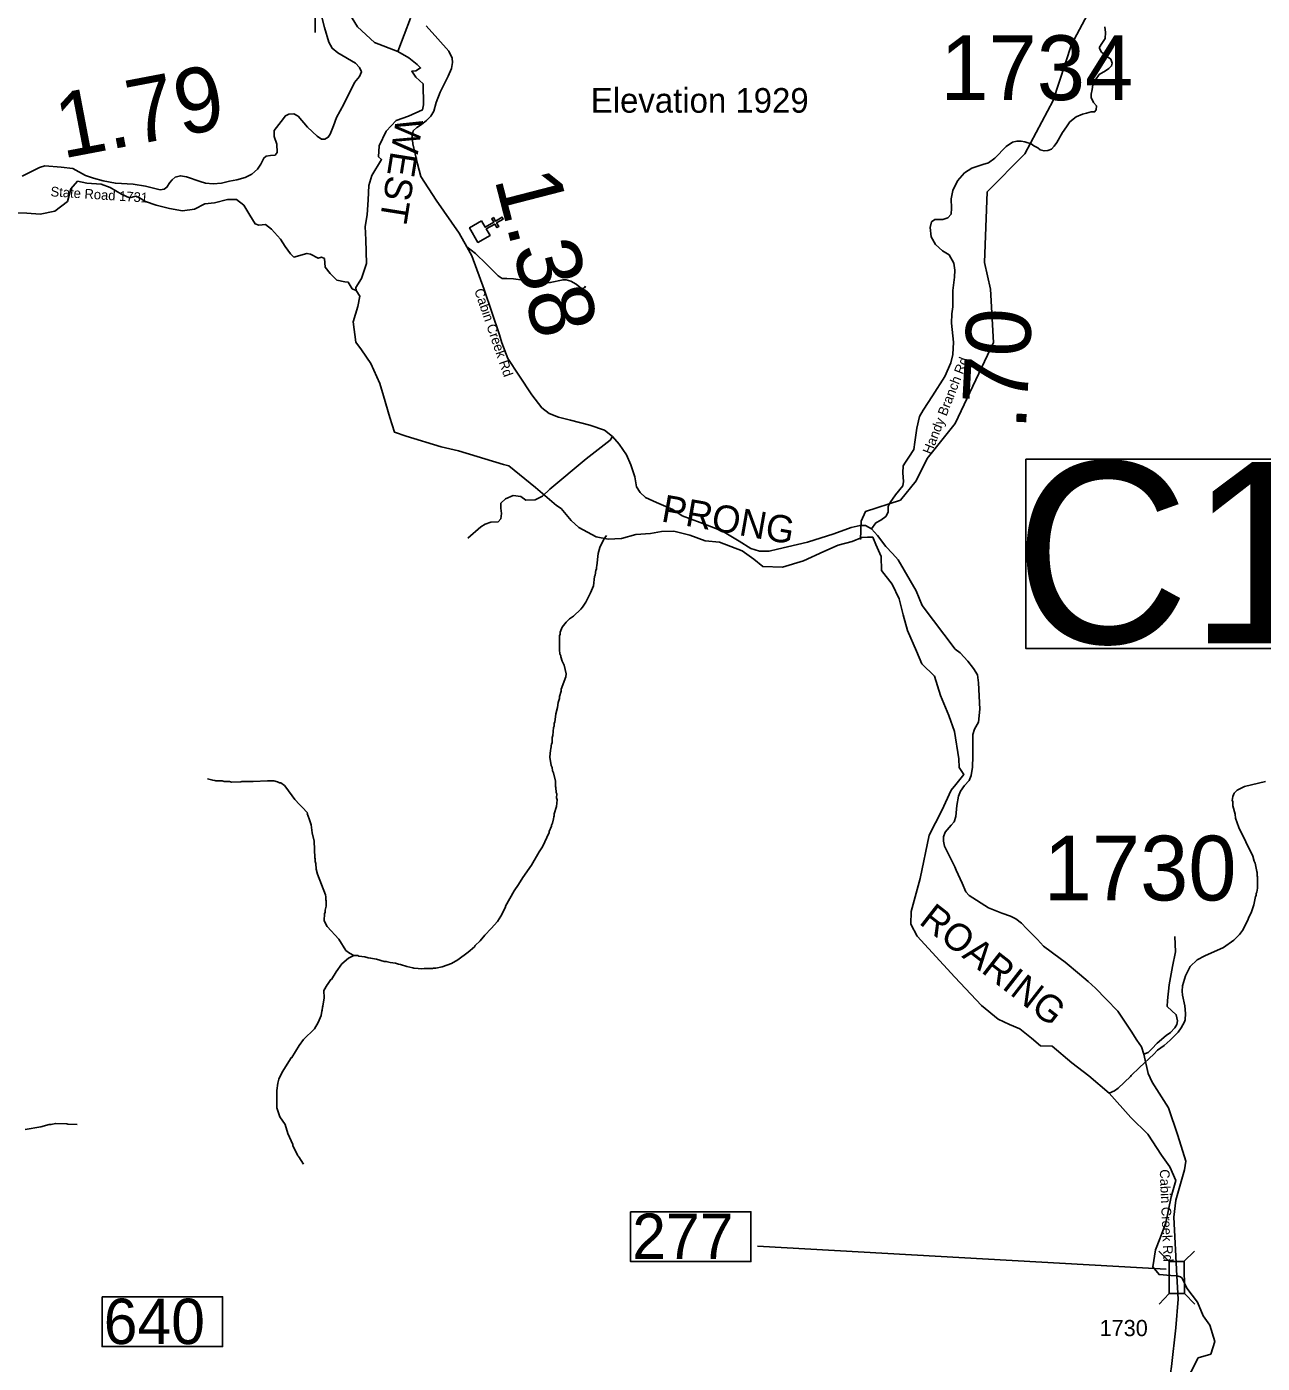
# Model space of a CAD drawing. Extents: x 1248224 to 1454986, y 825081 to 985870.
# Drawn here: x 1363243 to 1372774, y 939269 to 949582 of the extents above; entities that cross this region are included whole.
import ezdxf

# ---------------------------------------------------------------- set-up
doc = ezdxf.new("R2010")
doc.units = 0
for name, color, linetype in [('Exist Cultural Church CELL', 7, 'Continuous'), ('Exist Geographical Mountain Summit Elevation Number Label', 7, 'Continuous'), ('Exist Hydrographic Creek Single Shore', 7, 'Continuous'), ('Exist Hydrographic Misc Water Feature', 7, 'Continuous'), ('Exist Hydrographic River Shore', 7, 'Continuous'), ('Exist Hydrographic River Shore Label', 7, 'Continuous'), ('Exist Road Non-System Type 51', 7, 'Continuous'), ('Exist Road Secondary Mileage Hundredths English Label', 7, 'Continuous'), ('Exist Road Secondary Structure Culvert Number Label', 7, 'Continuous'), ('Exist Road Secondary Structure Standard Bridge CELL', 7, 'Continuous'), ('Exist Road Secondary Structure Standard Bridge Number Label', 7, 'Continuous'), ('Exist Road Secondary Type 10 Attributed', 7, 'Continuous'), ('Exist Road Secondary Type 41 Attributed', 7, 'Continuous'), ('Exist Road Secondary Type 51 Attributed', 7, 'Continuous'), ('Exist Road Secondary Type 51 Label', 7, 'Continuous'), ('Exist Road Secondary Type 51 Number Label', 7, 'Continuous')]:
    doc.layers.add(name, color=color, linetype=linetype)

msp = doc.modelspace()

# ---------------------------------------------------------------- linework, layer by layer
at = {"layer": 'Exist Cultural Church CELL'}
msp.add_lwpolyline([(1366751, 948085), (1366780, 948035), (1366846, 948074), (1366830, 948101), (1366843, 948109), (1366859, 948082), (1366911, 948112), (1366919, 948098), (1366867, 948068), (1366884, 948040), (1366870, 948032), (1366854, 948060), (1366788, 948022), (1366817, 947972), (1366724, 947918), (1366659, 948031)], close=True, dxfattribs=at)
at = {"layer": 'Exist Hydrographic Creek Single Shore'}
for points in [[(1366107, 949391), (1365925, 949461), (1365794, 949582), (1365618, 949871)], [(1366107, 949391), (1366204, 949649)], [(1365785, 947546), (1365754, 947561), (1365723, 947611), (1365698, 947614), (1365636, 947627), (1365583, 947677), (1365545, 947727), (1365539, 947793), (1365517, 947805), (1365492, 947796), (1365433, 947827), (1365404, 947833), (1365304, 947805), (1365279, 947830), (1365236, 947887), (1365201, 947943), (1365130, 948021), (1365086, 948055), (1365033, 948052), (1365005, 948062), (1364964, 948127), (1364917, 948205), (1364861, 948249), (1364792, 948249), (1364692, 948224), (1364617, 948215), (1364536, 948174), (1364445, 948162), (1364345, 948180), (1364242, 948205), (1364158, 948234), (1364114, 948262), (1364086, 948274), (1364036, 948262), (1363973, 948290), (1363886, 948343), (1363817, 948368), (1363708, 948374), (1363636, 948390), (1363583, 948331), (1363558, 948234), (1363461, 948159), (1363348, 948137), (1363245, 948143), (1363108, 948149)]]:
    msp.add_lwpolyline(points, dxfattribs=at)
at = {"layer": 'Exist Hydrographic Misc Water Feature'}
for points in [[(1369676, 945626), (1369679, 945767), (1369714, 945842), (1369983, 945929), (1370103, 946077), (1370190, 946250), (1370405, 946521), (1370702, 947145), (1370678, 947556), (1370632, 947764), (1370653, 948309), (1370943, 948602), (1371160, 949014), (1371303, 949445), (1371573, 949955), (1371684, 950429), (1371672, 950662)], [(1367615, 945269), (1367624, 945341), (1367628, 945349), (1367633, 945389), (1367637, 945397), (1367638, 945413), (1367642, 945421), (1367652, 945517), (1367665, 945564), (1367696, 945627), (1367716, 945656)], [(1365767, 942416), (1365796, 942415), (1365804, 942410), (1365852, 942405), (1365876, 942397), (1365896, 942395), (1365940, 942387), (1366000, 942370), (1366016, 942370), (1366047, 942361), (1366087, 942356), (1366111, 942348), (1366127, 942347), (1366175, 942330), (1366222, 942321), (1366230, 942317), (1366262, 942316), (1366286, 942312), (1366310, 942315), (1366374, 942314), (1366382, 942317), (1366398, 942317), (1366447, 942328), (1366519, 942354), (1366568, 942381), (1366649, 942442), (1366696, 942482), (1366702, 942492), (1366741, 942529), (1366776, 942571), (1366827, 942623), (1366874, 942678), (1366901, 942718), (1366937, 942789), (1366937, 942797), (1367003, 942915), (1367036, 942963), (1367070, 943018), (1367136, 943112), (1367196, 943215), (1367223, 943254), (1367273, 943365), (1367273, 943373), (1367290, 943413), (1367290, 943421), (1367299, 943437), (1367307, 943469), (1367308, 943485), (1367312, 943492), (1367312, 943508), (1367330, 943564), (1367335, 943616), (1367331, 943632), (1367332, 943664), (1367328, 943672), (1367325, 943712), (1367321, 943720), (1367322, 943760), (1367307, 943825), (1367300, 943841), (1367296, 943865), (1367288, 943881), (1367278, 943945), (1367283, 944001), (1367287, 944009), (1367292, 944049), (1367296, 944057), (1367297, 944097), (1367301, 944113), (1367307, 944176), (1367311, 944184), (1367312, 944208), (1367316, 944216), (1367325, 944280), (1367338, 944328), (1367343, 944368), (1367352, 944399), (1367352, 944415), (1367365, 944455), (1367365, 944471), (1367403, 944566), (1367404, 944590), (1367389, 944655), (1367374, 944687), (1367363, 944719), (1367363, 944727), (1367355, 944743), (1367352, 944775), (1367354, 944881), (1367358, 944895), (1367359, 944911), (1367374, 944949), (1367404, 944988), (1367429, 945012), (1367461, 945035), (1367517, 945088), (1367529, 945103), (1367556, 945143), (1367593, 945214), (1367615, 945269)], [(1364638, 943778), (1364678, 943768), (1364694, 943767), (1364702, 943763), (1364750, 943762), (1364766, 943758), (1364806, 943757), (1364822, 943752), (1364894, 943755), (1364902, 943758), (1364990, 943757), (1365100, 943763), (1365150, 943763), (1365178, 943756), (1365194, 943748), (1365202, 943748), (1365231, 943727), (1365243, 943715), (1365311, 943619), (1365346, 943581), (1365369, 943560), (1365408, 943515), (1365407, 943510), (1365423, 943471), (1365438, 943423), (1365445, 943362), (1365460, 943298), (1365465, 943170), (1365469, 943162), (1365468, 943140), (1365472, 943126), (1365472, 943110), (1365477, 943098), (1365475, 943092), (1365477, 943082), (1365486, 943042), (1365547, 942884), (1365550, 942868), (1365550, 942844), (1365554, 942836), (1365553, 942796), (1365544, 942764), (1365544, 942748), (1365540, 942740), (1365538, 942684), (1365561, 942638), (1365651, 942542), (1365705, 942455), (1365733, 942434), (1365767, 942416)], [(1371594, 941352), (1371635, 941371), (1371662, 941391), (1371758, 941481), (1371762, 941489), (1371826, 941551), (1371938, 941653), (1371967, 941684), (1372018, 941721), (1372064, 941762), (1372126, 941825), (1372148, 941856), (1372173, 941903), (1372178, 941919), (1372181, 941967), (1372176, 942027), (1372158, 942110), (1372157, 942140), (1372159, 942180), (1372181, 942259), (1372219, 942330), (1372272, 942381), (1372331, 942414), (1372474, 942477), (1372555, 942533), (1372598, 942578), (1372621, 942609), (1372663, 942688), (1372671, 942712), (1372688, 942744), (1372709, 942807), (1372723, 942871), (1372727, 942879), (1372727, 942895), (1372731, 942903), (1372736, 942935), (1372738, 943023), (1372734, 943031), (1372735, 943055), (1372731, 943063), (1372720, 943127), (1372712, 943143), (1372701, 943183), (1372594, 943402), (1372568, 943474), (1372564, 943506), (1372546, 943571), (1372546, 943603), (1372543, 943611), (1372547, 943643), (1372558, 943667), (1372580, 943690), (1372637, 943719), (1372798, 943757)], [(1365377, 940804), (1365343, 940861), (1365335, 940869), (1365297, 940950), (1365297, 940958), (1365257, 941043), (1365236, 941111), (1365196, 941171), (1365173, 941240), (1365172, 941373), (1365179, 941429), (1365188, 941460), (1365213, 941516), (1365283, 941626), (1365289, 941628), (1365344, 941722), (1365378, 941766), (1365462, 941850), (1365491, 941898), (1365514, 941953), (1365519, 941985), (1365523, 941993), (1365524, 942017), (1365528, 942025), (1365537, 942089), (1365535, 942145), (1365560, 942188), (1365564, 942191), (1365588, 942229), (1365594, 942231), (1365630, 942290), (1365675, 942351), (1365724, 942396), (1365767, 942416)], [(1363632, 941111), (1363560, 941113), (1363552, 941117), (1363464, 941119), (1363432, 941112), (1363416, 941112), (1363352, 941094), (1363231, 941073)]]:
    msp.add_lwpolyline(points, dxfattribs=at)
at = {"layer": 'Exist Hydrographic River Shore'}
for points in [[(1366107, 949391), (1366191, 949342), (1366256, 949292), (1366281, 949264), (1366244, 949242), (1366213, 949239), (1366244, 949192), (1366300, 949142), (1366303, 948979), (1366297, 948942), (1366188, 948892), (1366094, 948860), (1366016, 948776), (1365963, 948663), (1365956, 948579), (1365981, 948557), (1365906, 948435), (1365881, 948357), (1365878, 948247), (1365869, 948131), (1365853, 948040), (1365860, 947937), (1365863, 947755), (1365825, 947640), (1365781, 947571), (1365785, 947546)], [(1365785, 947546), (1365813, 947502), (1365797, 947424), (1365760, 947305), (1365781, 947149), (1365825, 947089), (1365897, 946983), (1365966, 946829), (1365994, 946735), (1366044, 946566), (1366081, 946453), (1366169, 946422), (1366441, 946341), (1366575, 946309), (1366922, 946203), (1366962, 946194), (1367169, 946028), (1367330, 945889), (1367367, 945864), (1367442, 945773), (1367502, 945717), (1367636, 945645), (1367727, 945629), (1367830, 945633), (1367942, 945664), (1368055, 945673), (1368139, 945686), (1368236, 945689), (1368358, 945658), (1368477, 945614), (1368586, 945604), (1368761, 945539), (1368853, 945474), (1368922, 945418), (1369072, 945411), (1369235, 945461), (1369391, 945533), (1369503, 945583), (1369610, 945611), (1369685, 945640), (1369728, 945643), (1369769, 945643), (1369794, 945586), (1369835, 945493), (1369838, 945386), (1369919, 945280), (1369972, 945167), (1370003, 945045), (1370038, 944924), (1370108, 944765), (1370149, 944665), (1370246, 944571), (1370293, 944421), (1370355, 944268), (1370399, 944143), (1370433, 943933), (1370436, 943866), (1370471, 943813), (1370411, 943735), (1370374, 943691), (1370302, 943535), (1370205, 943344), (1370136, 943009), (1370065, 942754), (1370062, 942658), (1370112, 942564), (1370402, 942248), (1370609, 942029), (1370738, 941925), (1370823, 941884), (1370904, 941850), (1370994, 941778), (1371063, 941718), (1371154, 941715), (1371304, 941587), (1371435, 941487), (1371594, 941352), (1371760, 941165), (1371891, 941037), (1371997, 940874), (1372062, 940785), (1372106, 940678), (1372072, 940553), (1372031, 940353), (1371984, 940228), (1371951, 940145), (1371931, 940013), (1371978, 939953), (1372069, 939945), (1372115, 939943)], [(1372115, 939943), (1372144, 939935), (1372156, 939925), (1372191, 939848), (1372275, 939739), (1372319, 939636), (1372369, 939564), (1372409, 939436), (1372377, 939340)], [(1372817, 938628), (1372583, 938641), (1372351, 938909), (1372172, 939099), (1372280, 939310), (1372377, 939340)]]:
    msp.add_lwpolyline(points, dxfattribs=at)
at = {"layer": 'Exist Road Non-System Type 51'}
for points in [[(1370943, 948693), (1370990, 948678), (1371012, 948664), (1371043, 948648), (1371061, 948632), (1371091, 948624), (1371121, 948626), (1371148, 948638), (1371168, 948660), (1371190, 948688), (1371233, 948765), (1371263, 948810), (1371289, 948848), (1371338, 948887), (1371386, 948907), (1371419, 948915), (1371453, 948925), (1371480, 948925), (1371492, 948941), (1371494, 948972), (1371473, 948998), (1371455, 949037), (1371455, 949063), (1371461, 949097), (1371467, 949134), (1371488, 949172), (1371516, 949213), (1371564, 949243), (1371591, 949259), (1371611, 949280), (1371615, 949302), (1371607, 949332), (1371573, 949356), (1371534, 949387), (1371518, 949414), (1371518, 949424), (1371536, 949453), (1371563, 949491), (1371565, 949538), (1371560, 949582)], [(1366639, 947883), (1366704, 947832), (1366789, 947751), (1366880, 947660), (1366910, 947640), (1366946, 947640), (1366999, 947638), (1367072, 947626), (1367155, 947606), (1367213, 947600), (1367282, 947608), (1367381, 947630), (1367404, 947630), (1367440, 947620), (1367482, 947595), (1367509, 947573), (1367525, 947563), (1367545, 947567), (1367553, 947581)], [(1367761, 946420), (1367744, 946393), (1367559, 946249), (1367278, 946015), (1367221, 945959), (1367165, 945932), (1367093, 945930), (1367055, 945956), (1366996, 945964), (1366937, 945938), (1366900, 945905), (1366900, 945868), (1366905, 945825), (1366900, 945785), (1366879, 945763), (1366822, 945758), (1366779, 945745), (1366747, 945723), (1366646, 945637)], [(1371861, 941655), (1371894, 941668), (1371922, 941696), (1371963, 941739), (1372032, 941799), (1372066, 941821), (1372100, 941858), (1372116, 941883), (1372119, 941911), (1372110, 941958), (1372041, 942021), (1372044, 942068), (1372057, 942190), (1372082, 942330), (1372104, 942443), (1372100, 942562)]]:
    msp.add_lwpolyline(points, dxfattribs=at)
at = {"layer": 'Exist Road Secondary Structure Culvert Number Label'}
msp.add_lwpolyline([(1370949, 946245), (1376080, 946245), (1376080, 944785), (1370949, 944785)], close=True, dxfattribs=at)
at = {"layer": 'Exist Road Secondary Structure Standard Bridge CELL'}
for p, q in [((1365469, 949539), (1365468, 949765)), ((1372057, 940054), (1371977, 940133)), ((1372170, 940054), (1372250, 940134)), ((1371978, 939725), (1372057, 939806)), ((1372254, 939726), (1372173, 939806))]:
    msp.add_line(p, q, dxfattribs=at)
msp.add_lwpolyline([(1372057, 939806), (1372057, 940054), (1372172, 940054), (1372173, 939806)], close=True, dxfattribs=at)
at = {"layer": 'Exist Road Secondary Structure Standard Bridge Number Label'}
msp.add_line((1372032, 939995), (1368881, 940172), dxfattribs=at)
for points in [[(1367901, 940438), (1368830, 940438), (1368830, 940054), (1367901, 940054)], [(1363825, 939782), (1364754, 939782), (1364754, 939397), (1363825, 939397)]]:
    msp.add_lwpolyline(points, close=True, dxfattribs=at)
at = {"layer": 'Exist Road Secondary Type 10 Attributed'}
msp.add_lwpolyline([(1369759, 945709), (1369794, 945753), (1369832, 945775), (1369870, 945804), (1369887, 945836), (1369889, 945880), (1369904, 945912), (1369944, 945969), (1370002, 946039), (1370006, 946073), (1370002, 946141), (1370004, 946195), (1370021, 946223), (1370047, 946262), (1370087, 946319), (1370095, 946377), (1370110, 946485), (1370129, 946575), (1370159, 946624), (1370231, 946734), (1370326, 946884), (1370371, 946988), (1370386, 947053), (1370392, 947148), (1370377, 947294), (1370380, 947368), (1370388, 947421), (1370388, 947548), (1370401, 947649), (1370403, 947704), (1370396, 947758), (1370358, 947822), (1370307, 947852), (1370254, 947901), (1370220, 947962), (1370212, 948034), (1370223, 948076), (1370248, 948095), (1370309, 948095), (1370348, 948108), (1370373, 948136), (1370377, 948182), (1370375, 948254), (1370386, 948319), (1370424, 948393), (1370477, 948454), (1370534, 948492), (1370619, 948518), (1370661, 948532), (1370710, 948568), (1370799, 948659), (1370847, 948691), (1370881, 948700), (1370913, 948699), (1370943, 948693)], dxfattribs=at)
at = {"layer": 'Exist Road Secondary Type 41 Attributed'}
for points in [[(1365495, 949756), (1365541, 949576), (1365574, 949463), (1365598, 949416), (1365642, 949381), (1365778, 949302), (1365811, 949267), (1365825, 949235), (1365809, 949199), (1365771, 949152), (1365689, 948986), (1365633, 948881), (1365609, 948817), (1365584, 948753), (1365569, 948729), (1365543, 948714), (1365516, 948714), (1365483, 948737), (1365409, 948807), (1365336, 948893), (1365303, 948910), (1365266, 948908), (1365238, 948894), (1365205, 948850), (1365153, 948782), (1365151, 948735), (1365172, 948675), (1365176, 948613), (1365159, 948590), (1365124, 948588), (1365091, 948583), (1365072, 948569), (1365048, 948522), (1365023, 948483), (1364980, 948445), (1364928, 948419), (1364864, 948400), (1364807, 948390), (1364745, 948375), (1364681, 948371), (1364623, 948375), (1364582, 948388), (1364475, 948425), (1364429, 948433), (1364387, 948421), (1364366, 948400), (1364348, 948381), (1364325, 948344), (1364303, 948328), (1364272, 948324), (1364222, 948336), (1364160, 948351), (1364063, 948367), (1363927, 948375), (1363833, 948392), (1363758, 948414), (1363697, 948435), (1363598, 948489), (1363510, 948499), (1363384, 948509), (1363341, 948495), (1363209, 948429)], [(1366325, 949589), (1366414, 949488), (1366498, 949393), (1366525, 949339), (1366528, 949306), (1366521, 949261), (1366493, 949201), (1366433, 949078), (1366402, 948998), (1366383, 948932), (1366360, 948891), (1366328, 948860), (1366288, 948828), (1366253, 948805), (1366225, 948780), (1366216, 948739), (1366222, 948679), (1366257, 948525), (1366284, 948427), (1366402, 948244), (1366579, 947990), (1366639, 947883), (1366676, 947814), (1366773, 947554), (1366891, 947204), (1366907, 947144), (1366955, 947023), (1367038, 946894), (1367139, 946743), (1367217, 946642), (1367273, 946597), (1367345, 946570), (1367437, 946546), (1367586, 946509), (1367701, 946469), (1367761, 946420), (1367813, 946360), (1367869, 946279), (1367904, 946201), (1367933, 946108), (1367948, 946033), (1367974, 945988), (1368016, 945949), (1368102, 945910), (1368226, 945858), (1368300, 945807), (1368438, 945757), (1368525, 945723)]]:
    msp.add_lwpolyline(points, dxfattribs=at)
at = {"layer": 'Exist Road Secondary Type 51 Attributed'}
for points in [[(1368525, 945723), (1368611, 945689), (1368738, 945612), (1368828, 945557), (1368896, 945536), (1368971, 945536), (1369035, 945552), (1369267, 945606), (1369469, 945670), (1369603, 945718), (1369671, 945734), (1369714, 945734), (1369759, 945709)], [(1369759, 945709), (1369806, 945657), (1369869, 945572), (1369921, 945517), (1369966, 945468), (1370104, 945229), (1370151, 945115), (1370404, 944780), (1370444, 944751), (1370502, 944687), (1370546, 944631), (1370577, 944582), (1370586, 944519), (1370595, 944316), (1370585, 944216), (1370554, 944163), (1370542, 944121), (1370541, 943954), (1370538, 943868), (1370528, 943804), (1370512, 943767), (1370477, 943727), (1370446, 943683), (1370431, 943645), (1370418, 943572), (1370409, 943487), (1370397, 943447), (1370374, 943420), (1370327, 943368), (1370315, 943331), (1370314, 943298), (1370322, 943258), (1370402, 943100), (1370412, 943075), (1370458, 942974), (1370487, 942906), (1370514, 942878), (1370662, 942784), (1370765, 942742), (1370832, 942720), (1370873, 942698), (1370916, 942666), (1370956, 942623), (1371041, 942539), (1371086, 942488), (1371215, 942391), (1371254, 942365), (1371363, 942271), (1371431, 942215), (1371488, 942162), (1371571, 942079), (1371659, 941985), (1371762, 941832), (1371807, 941763), (1371842, 941710), (1371861, 941655), (1371894, 941506), (1371925, 941438), (1372050, 941240), (1372123, 941027), (1372185, 940829), (1372175, 940761), (1372107, 940527), (1372091, 940396), (1372115, 939943)], [(1372115, 939943), (1372125, 939764), (1372107, 939542), (1372073, 939243), (1372050, 939089), (1372037, 939019), (1372045, 938943)]]:
    msp.add_lwpolyline(points, dxfattribs=at)

# ---------------------------------------------------------------- texts
at = {"layer": 'Exist Geographical Mountain Summit Elevation Number Label'}
msp.add_text('Elevation 1929', height=190, dxfattribs=at).set_placement((1367594, 948919))
at = {"layer": 'Exist Hydrographic River Shore Label'}
for s, rotation, p in [('WEST', 260.9104, (1366094, 948889)), ('PRONG', 350, (1368131, 945766)), ('ROARING', 322.066, (1370118, 942665))]:
    msp.add_text(s, height=210, rotation=rotation, dxfattribs=at).set_placement(p)
at = {"layer": 'Exist Road Secondary Mileage Hundredths English Label'}
for s, rotation, p in [('1.79', 10.7923, (1363519, 948564)), ('1.38', 284.458, (1366849, 948410)), ('.70', 87.0673, (1370950, 946469))]:
    msp.add_text(s, height=500, rotation=rotation, dxfattribs=at).set_placement(p)
at = {"layer": 'Exist Road Secondary Structure Culvert Number Label'}
msp.add_text('C162', height=1400, dxfattribs=at).set_placement((1370860, 944824))
at = {"layer": 'Exist Road Secondary Structure Standard Bridge Number Label'}
for s, p in [('277', (1367914, 940074)), ('640', (1363837, 939417))]:
    msp.add_text(s, height=350, dxfattribs=at).set_placement(p)
at = {"layer": 'Exist Road Secondary Type 51 Label'}
for s, rotation, p in [('State Road 1731', 356.2489, (1363425, 948274)), ('Cabin Creek Rd', 288.9514, (1366694, 947548)), ('Handy Branch Rd', 68.557, (1370221, 946277)), ('Cabin Creek Rd', 272.3538, (1371983, 940764))]:
    msp.add_text(s, height=75, rotation=rotation, dxfattribs=at).set_placement(p)
at = {"layer": 'Exist Road Secondary Type 51 Number Label'}
for s, height, p in [('1734', 500, (1370291, 949016)), ('1730', 500, (1371088, 942840)), ('1730', 125, (1371519, 939478))]:
    msp.add_text(s, height=height, dxfattribs=at).set_placement(p)

doc.saveas('drawing.dxf')
